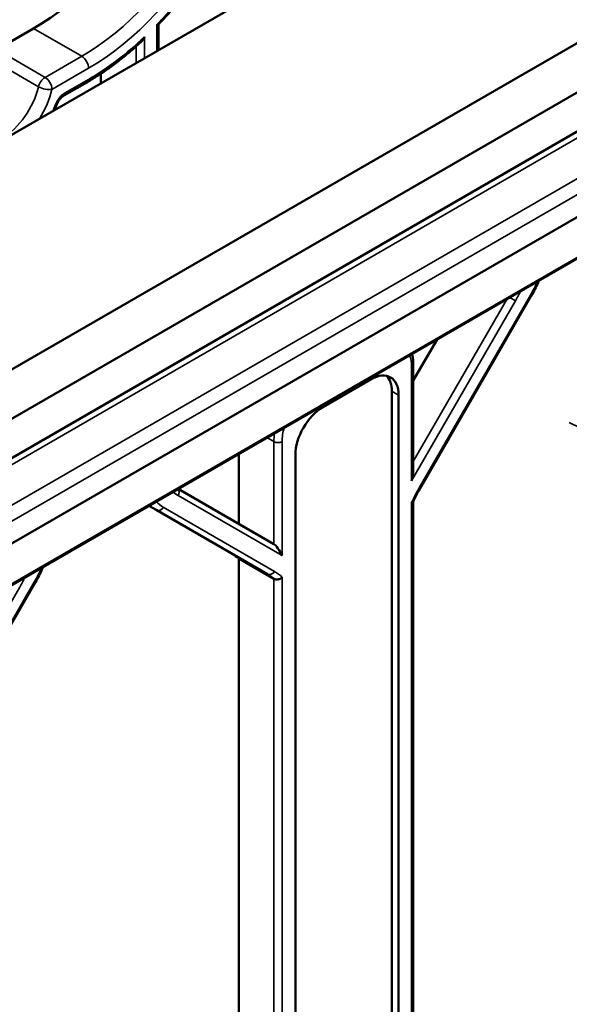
# Model space of a CAD drawing. Header units: millimetres. Extents: x 0 to 14369, y -869 to 2970.
# Tile 555 of 656: x 3825 to 3853, y 1322 to 1372. Entities that reach past the tile are written whole.
import ezdxf

# ---------------------------------------------------------------- set-up
doc = ezdxf.new("R2010")
doc.units = ezdxf.units.MM
doc.header["$LTSCALE"] = 10
doc.layers.add('Sichtbar (ISO)', color=7, linetype='Continuous', lineweight=50)
doc.layers.add('Sichtbar schmal (ISO)', color=7, linetype='Continuous', lineweight=35)

msp = doc.modelspace()

# ---------------------------------------------------------------- linework, layer by layer
at = {"layer": 'Sichtbar (ISO)'}
for p, q in [((3849.568, 1380.679), (3769.867, 1334.664)), ((3859.659, 1374.465), (3779.6, 1328.242)), ((3814.201, 1345.689), (3860.677, 1372.522)), ((3817.28, 1345.453), (3863.578, 1372.183)), ((3832.002, 1370.537), (3832.002, 1371.847)), ((3832.002, 1370.537), (3832.002, 1371.847)), ((3825.586, 1371.65), (3823.707, 1370.565)), ((3823.707, 1370.565), (3825.586, 1371.65)), ((3829.051, 1368.833), (3829.051, 1369.333)), ((3829.051, 1369.333), (3829.051, 1368.833)), ((3828.352, 1368.9), (3827.142, 1368.201)), ((3828.352, 1368.9), (3827.142, 1368.201)), ((3863.578, 1367.794), (3817.28, 1341.064)), ((3826.699, 1367.475), (3826.699, 1367.551)), ((3826.699, 1367.475), (3826.699, 1367.551)), ((3860.674, 1364.031), (3786.09, 1320.97)), ((3859.594, 1363.366), (3786.115, 1320.943)), ((3845.434, 1348.04), (3851.141, 1357.925)), ((3845.434, 1348.04), (3851.141, 1357.925)), ((3845.084, 1353.583), (3846.301, 1355.691)), ((3846.301, 1355.691), (3845.084, 1353.583)), ((3845.084, 1348.971), (3845.084, 1354.402)), ((3845.084, 1348.971), (3845.084, 1354.402)), ((3840.442, 1352.212), (3842.917, 1353.641)), ((3842.917, 1353.641), (3840.442, 1352.212)), ((3843.977, 1353.029), (3843.977, 1311.387)), ((3843.977, 1311.387), (3843.977, 1353.029)), ((3844.331, 1352.825), (3844.331, 1311.183)), ((3844.331, 1311.183), (3844.331, 1352.825)), ((3836.122, 1346.225), (3836.122, 1349.814)), ((3836.122, 1349.814), (3836.122, 1346.225)), ((3839.028, 1308.121), (3839.028, 1349.763)), ((3839.028, 1349.763), (3839.028, 1308.121)), ((3837.925, 1345.184), (3833.013, 1348.02)), ((3833.013, 1348.02), (3837.925, 1345.184)), ((3831.513, 1347.153), (3831.889, 1346.936)), ((3831.889, 1346.936), (3831.513, 1347.153)), ((3831.889, 1346.936), (3837.596, 1343.641)), ((3837.596, 1343.641), (3831.889, 1346.936)), ((3845.084, 1317.743), (3845.084, 1347.368)), ((3845.084, 1317.743), (3845.084, 1347.368)), ((3836.122, 1314.848), (3836.122, 1344.435)), ((3836.122, 1344.435), (3837.925, 1343.394)), ((3836.122, 1344.435), (3836.122, 1314.848)), ((3837.925, 1343.394), (3836.122, 1344.435)), ((3819.978, 1333.343), (3825.685, 1343.228)), ((3819.978, 1333.343), (3825.685, 1343.228))]:
    msp.add_line(p, q, dxfattribs=at)
for centre, major_axis, ratio, start_param, end_param in [((3825.586, 1381.448), (6, 10.392), 0.57735, 3.926991, 5.497787), ((3825.586, 1381.448), (-6, -10.392), 0.57735, 0.785398, 2.356194), ((3842.917, 1352.008), (1, 1.732), 0.57735, 5.497787, 7.068583), ((3842.917, 1352.008), (1, 1.732), 0.57735, 5.497787, 7.068583), ((3842.563, 1352.212), (1, 1.732), 0.57735, 5.497787, 6.105475), ((3842.563, 1352.212), (1, 1.732), 0.57735, 5.497787, 6.105475), ((3840.442, 1350.579), (1, 1.732), 0.57735, 0.785398, 2.356194), ((3840.442, 1350.579), (-1, -1.732), 0.57735, 3.926991, 5.497787), ((3844.784, 1348.553), (-0.193, -0.722), 0.317837, 1.485837, 2.271235), ((3844.784, 1348.553), (-0.193, -0.722), 0.317837, 1.485837, 2.271235), ((3838.137, 1344.715), (0.277, -0.48), 0.239146, 1.178097, 2.748894), ((3838.137, 1344.715), (0.277, -0.48), 0.239146, 1.178097, 2.748894), ((3833.293, 1340.352), (2.5, 4.33), 0.57735, 6.141288, 6.283185), ((3833.293, 1340.352), (2.5, 4.33), 0.57735, 6.141288, 6.283185)]:
    msp.add_ellipse(centre, major_axis=major_axis, ratio=ratio, start_param=start_param, end_param=end_param, dxfattribs=at)
for points, knots in [([(3832, 1371.844), (3832.687, 1372.57), (3833.339, 1373.37), (3834.539, 1375.071), (3835.088, 1375.974), (3836.051, 1377.834), (3836.466, 1378.792), (3837.14, 1380.71), (3837.399, 1381.671), (3837.747, 1383.546), (3837.836, 1384.46), (3837.836, 1385.326)], [5.105987, 5.105987, 5.105987, 5.105987, 5.341427, 5.341427, 5.576866, 5.576866, 5.812306, 5.812306, 6.047746, 6.047746, 6.283185, 6.283185, 6.283185, 6.283185]), ([(3832, 1371.844), (3832.687, 1372.57), (3833.339, 1373.37), (3834.539, 1375.071), (3835.088, 1375.974), (3836.051, 1377.834), (3836.466, 1378.792), (3837.14, 1380.71), (3837.399, 1381.671), (3837.747, 1383.546), (3837.836, 1384.46), (3837.836, 1385.326)], [5.105987, 5.105987, 5.105987, 5.105987, 5.341427, 5.341427, 5.576866, 5.576866, 5.812306, 5.812306, 6.047746, 6.047746, 6.283185, 6.283185, 6.283185, 6.283185]), ([(3831.914, 1371.845), (3831.915, 1371.845), (3831.916, 1371.844), (3831.934, 1371.841), (3831.95, 1371.839), (3831.976, 1371.837), (3831.986, 1371.838), (3831.996, 1371.841), (3831.998, 1371.843), (3832, 1371.844)], [-0.10422954, -0.10422954, -0.10422954, -0.10422954, -0.10393415, -0.10393415, -0.09454869, -0.09454869, -0.08536245, -0.08536245, -0.081113, -0.081113, -0.081113, -0.081113]), ([(3832, 1371.844), (3831.998, 1371.843), (3831.996, 1371.841), (3831.986, 1371.838), (3831.976, 1371.837), (3831.95, 1371.839), (3831.934, 1371.841), (3831.916, 1371.844), (3831.915, 1371.845), (3831.914, 1371.845)], [0.081113, 0.081113, 0.081113, 0.081113, 0.08536245, 0.08536245, 0.09454869, 0.09454869, 0.10393415, 0.10393415, 0.10422954, 0.10422954, 0.10422954, 0.10422954]), ([(3831.099, 1370.952), (3831.129, 1370.981), (3831.158, 1371.014), (3831.219, 1371.097), (3831.25, 1371.151), (3831.277, 1371.208), (3831.277, 1371.209), (3831.278, 1371.211)], [-0.03208477, -0.03208477, -0.03208477, -0.03208477, -0.01861545, -0.01861545, 0, 0, 0.00041584, 0.00041584, 0.00041584, 0.00041584]), ([(3831.278, 1371.211), (3831.277, 1371.209), (3831.277, 1371.208), (3831.25, 1371.151), (3831.219, 1371.097), (3831.158, 1371.014), (3831.129, 1370.981), (3831.099, 1370.952)], [-0.00041584, -0.00041584, -0.00041584, -0.00041584, 0, 0, 0.01861545, 0.01861545, 0.03208477, 0.03208477, 0.03208477, 0.03208477]), ([(3828.352, 1368.9), (3828.539, 1369.008), (3828.725, 1369.122), (3829.097, 1369.361), (3829.282, 1369.487), (3829.651, 1369.75), (3829.835, 1369.888), (3830.2, 1370.174), (3830.382, 1370.322), (3830.742, 1370.629), (3830.921, 1370.788), (3831.099, 1370.952)], [4.712389, 4.712389, 4.712389, 4.712389, 4.7709186, 4.7709186, 4.8294482, 4.8294482, 4.8879778, 4.8879778, 4.9465074, 4.9465074, 5.0050371, 5.0050371, 5.0050371, 5.0050371]), ([(3828.352, 1368.9), (3828.539, 1369.008), (3828.725, 1369.122), (3829.097, 1369.361), (3829.282, 1369.487), (3829.651, 1369.75), (3829.835, 1369.888), (3830.2, 1370.174), (3830.382, 1370.322), (3830.742, 1370.629), (3830.921, 1370.788), (3831.099, 1370.952)], [4.712389, 4.712389, 4.712389, 4.712389, 4.7709186, 4.7709186, 4.8294482, 4.8294482, 4.8879778, 4.8879778, 4.9465074, 4.9465074, 5.0050371, 5.0050371, 5.0050371, 5.0050371]), ([(3827.142, 1368.201), (3827.119, 1368.188), (3827.094, 1368.171), (3827.041, 1368.128), (3827.014, 1368.103), (3826.962, 1368.046), (3826.936, 1368.014), (3826.887, 1367.947), (3826.864, 1367.911), (3826.823, 1367.837), (3826.804, 1367.799), (3826.789, 1367.76)], [1.570796, 1.570796, 1.570796, 1.570796, 1.774103, 1.774103, 1.97741, 1.97741, 2.180717, 2.180717, 2.384024, 2.384024, 2.587331, 2.587331, 2.587331, 2.587331]), ([(3827.142, 1368.201), (3827.119, 1368.188), (3827.094, 1368.171), (3827.041, 1368.128), (3827.014, 1368.103), (3826.962, 1368.046), (3826.936, 1368.014), (3826.887, 1367.947), (3826.864, 1367.911), (3826.823, 1367.837), (3826.804, 1367.799), (3826.789, 1367.76)], [1.570796, 1.570796, 1.570796, 1.570796, 1.774103, 1.774103, 1.97741, 1.97741, 2.180717, 2.180717, 2.384024, 2.384024, 2.587331, 2.587331, 2.587331, 2.587331]), ([(3826.695, 1367.542), (3826.702, 1367.557), (3826.708, 1367.571), (3826.721, 1367.6), (3826.727, 1367.615), (3826.74, 1367.644), (3826.746, 1367.658), (3826.758, 1367.688), (3826.765, 1367.702), (3826.777, 1367.731), (3826.783, 1367.746), (3826.789, 1367.76)], [5.67062584, 5.67062584, 5.67062584, 5.67062584, 5.68228537, 5.68228537, 5.6939449, 5.6939449, 5.70560442, 5.70560442, 5.71726395, 5.71726395, 5.72892347, 5.72892347, 5.72892347, 5.72892347]), ([(3826.695, 1367.542), (3826.702, 1367.557), (3826.708, 1367.571), (3826.721, 1367.6), (3826.727, 1367.615), (3826.74, 1367.644), (3826.746, 1367.658), (3826.758, 1367.688), (3826.765, 1367.702), (3826.777, 1367.731), (3826.783, 1367.746), (3826.789, 1367.76)], [5.67062584, 5.67062584, 5.67062584, 5.67062584, 5.68228537, 5.68228537, 5.6939449, 5.6939449, 5.70560442, 5.70560442, 5.71726395, 5.71726395, 5.72892347, 5.72892347, 5.72892347, 5.72892347]), ([(3826.611, 1367.494), (3826.612, 1367.494), (3826.612, 1367.494), (3826.628, 1367.497), (3826.641, 1367.501), (3826.664, 1367.511), (3826.673, 1367.517), (3826.687, 1367.529), (3826.692, 1367.535), (3826.695, 1367.542)], [-0.09666054, -0.09666054, -0.09666054, -0.09666054, -0.09640175, -0.09640175, -0.08968282, -0.08968282, -0.0829961, -0.0829961, -0.07713229, -0.07713229, -0.07713229, -0.07713229]), ([(3826.695, 1367.542), (3826.692, 1367.535), (3826.687, 1367.529), (3826.673, 1367.517), (3826.664, 1367.511), (3826.641, 1367.501), (3826.628, 1367.497), (3826.612, 1367.494), (3826.612, 1367.494), (3826.611, 1367.494)], [0.07713229, 0.07713229, 0.07713229, 0.07713229, 0.0829961, 0.0829961, 0.08968282, 0.08968282, 0.09640175, 0.09640175, 0.09666014, 0.09666014, 0.09666014, 0.09666014]), ([(3851.545, 1358.719), (3851.528, 1358.68), (3851.51, 1358.641), (3851.386, 1358.373), (3851.269, 1358.146), (3851.141, 1357.925)], [0.6019142, 0.6019142, 0.6019142, 0.6019142, 0.6283185, 0.6283185, 0.7853982, 0.7853982, 0.7853982, 0.7853982]), ([(3851.545, 1358.719), (3851.528, 1358.68), (3851.51, 1358.641), (3851.386, 1358.373), (3851.269, 1358.146), (3851.141, 1357.925)], [0.6019142, 0.6019142, 0.6019142, 0.6019142, 0.6283185, 0.6283185, 0.7853982, 0.7853982, 0.7853982, 0.7853982]), ([(3845.011, 1354.947), (3845.033, 1354.872), (3845.05, 1354.795), (3845.076, 1354.614), (3845.084, 1354.509), (3845.084, 1354.402)], [6.0033658, 6.0033658, 6.0033658, 6.0033658, 6.1261057, 6.1261057, 6.2831853, 6.2831853, 6.2831853, 6.2831853]), ([(3845.011, 1354.947), (3845.033, 1354.872), (3845.05, 1354.795), (3845.076, 1354.614), (3845.084, 1354.509), (3845.084, 1354.402)], [6.0033658, 6.0033658, 6.0033658, 6.0033658, 6.1261057, 6.1261057, 6.2831853, 6.2831853, 6.2831853, 6.2831853]), ([(3845.434, 1348.04), (3845.408, 1347.995), (3845.383, 1347.951), (3845.333, 1347.861), (3845.309, 1347.816), (3845.261, 1347.726), (3845.237, 1347.68), (3845.191, 1347.589), (3845.168, 1347.543), (3845.123, 1347.452), (3845.101, 1347.406), (3845.08, 1347.359)], [2.3561945, 2.3561945, 2.3561945, 2.3561945, 2.3862151, 2.3862151, 2.4162358, 2.4162358, 2.4462564, 2.4462564, 2.476277, 2.476277, 2.5062977, 2.5062977, 2.5062977, 2.5062977]), ([(3845.434, 1348.04), (3845.408, 1347.995), (3845.383, 1347.951), (3845.333, 1347.861), (3845.309, 1347.816), (3845.261, 1347.726), (3845.237, 1347.68), (3845.191, 1347.589), (3845.168, 1347.543), (3845.123, 1347.452), (3845.101, 1347.406), (3845.08, 1347.359)], [2.3561945, 2.3561945, 2.3561945, 2.3561945, 2.3862151, 2.3862151, 2.4162358, 2.4162358, 2.4462564, 2.4462564, 2.476277, 2.476277, 2.5062977, 2.5062977, 2.5062977, 2.5062977]), ([(3845.08, 1347.359), (3845.076, 1347.352), (3845.071, 1347.346), (3845.049, 1347.327), (3845.026, 1347.318), (3844.997, 1347.312), (3844.996, 1347.312), (3844.996, 1347.312)], [0.07733629, 0.07733629, 0.07733629, 0.07733629, 0.08370146, 0.08370146, 0.09660362, 0.09660362, 0.09686173, 0.09686173, 0.09686173, 0.09686173]), ([(3844.996, 1347.312), (3844.996, 1347.312), (3844.997, 1347.312), (3845.026, 1347.318), (3845.049, 1347.327), (3845.071, 1347.346), (3845.076, 1347.352), (3845.08, 1347.359)], [-0.09686173, -0.09686173, -0.09686173, -0.09686173, -0.09660362, -0.09660362, -0.08370146, -0.08370146, -0.07733629, -0.07733629, -0.07733629, -0.07733629]), ([(3826.089, 1344.022), (3826.072, 1343.983), (3826.055, 1343.944), (3825.931, 1343.676), (3825.813, 1343.449), (3825.685, 1343.228)], [0.6019142, 0.6019142, 0.6019142, 0.6019142, 0.6283185, 0.6283185, 0.7853982, 0.7853982, 0.7853982, 0.7853982]), ([(3826.089, 1344.022), (3826.072, 1343.983), (3826.055, 1343.944), (3825.931, 1343.676), (3825.813, 1343.449), (3825.685, 1343.228)], [0.6019142, 0.6019142, 0.6019142, 0.6019142, 0.6283185, 0.6283185, 0.7853982, 0.7853982, 0.7853982, 0.7853982]), ([(3838.349, 1343.474), (3838.349, 1343.474), (3838.348, 1343.473), (3838.318, 1343.445), (3838.282, 1343.421), (3838.207, 1343.385), (3838.168, 1343.372), (3838.092, 1343.359), (3838.055, 1343.358), (3837.986, 1343.367), (3837.954, 1343.377), (3837.927, 1343.393), (3837.926, 1343.393), (3837.925, 1343.394)], [-0.00025814, -0.00025814, -0.00025814, -0.00025814, 0, 0, 0.01307356, 0.01307356, 0.02520208, 0.02520208, 0.03670096, 0.03670096, 0.04788026, 0.04788026, 0.04829863, 0.04829863, 0.04829863, 0.04829863]), ([(3837.925, 1343.394), (3837.926, 1343.393), (3837.927, 1343.393), (3837.954, 1343.377), (3837.986, 1343.367), (3838.055, 1343.358), (3838.092, 1343.359), (3838.168, 1343.372), (3838.207, 1343.385), (3838.282, 1343.421), (3838.318, 1343.445), (3838.348, 1343.473), (3838.349, 1343.474), (3838.349, 1343.474)], [-0.04829863, -0.04829863, -0.04829863, -0.04829863, -0.04788026, -0.04788026, -0.03670096, -0.03670096, -0.02520208, -0.02520208, -0.01307356, -0.01307356, 0, 0, 0.00025814, 0.00025814, 0.00025814, 0.00025814])]:
    msp.add_open_spline(points, degree=3, knots=knots, dxfattribs=at)
at = {"layer": 'Sichtbar schmal (ISO)'}
for p, q in [((3831.914, 1371.845), (3831.914, 1370.487)), ((3831.914, 1370.487), (3831.914, 1371.845)), ((3816.973, 1344.937), (3862.84, 1371.418)), ((3825.586, 1371.65), (3828.061, 1370.221)), ((3828.061, 1370.221), (3825.586, 1371.65)), ((3831.278, 1370.119), (3831.278, 1371.211)), ((3831.278, 1371.211), (3831.278, 1370.119)), ((3830.854, 1370.73), (3830.854, 1369.874)), ((3830.854, 1369.874), (3830.854, 1370.73)), ((3826.181, 1369.136), (3823.707, 1370.565)), ((3823.707, 1370.565), (3826.181, 1369.136)), ((3828.061, 1370.221), (3826.181, 1369.136)), ((3826.181, 1369.136), (3828.061, 1370.221)), ((3823.37, 1370.088), (3825.845, 1368.659)), ((3825.845, 1368.659), (3823.37, 1370.088)), ((3862.84, 1369.339), (3816.973, 1342.858)), ((3826.535, 1368.524), (3828.414, 1369.609)), ((3828.414, 1369.609), (3826.535, 1368.524)), ((3828.414, 1369.037), (3827.204, 1368.339)), ((3827.204, 1368.339), (3828.414, 1369.037)), ((3816.906, 1342.002), (3863.047, 1368.642)), ((3826.611, 1367.494), (3826.611, 1367.425)), ((3826.611, 1367.425), (3826.611, 1367.494)), ((3850.333, 1357.674), (3844.996, 1348.43)), ((3844.996, 1348.43), (3850.333, 1357.674)), ((3849.907, 1357.773), (3845.084, 1349.419)), ((3845.084, 1349.419), (3849.907, 1357.773)), ((3845.386, 1348.067), (3851.094, 1357.952)), ((3851.094, 1357.952), (3845.386, 1348.067)), ((3850.333, 1357.674), (3850.034, 1357.846)), ((3850.034, 1357.846), (3850.333, 1357.674)), ((3851.141, 1357.925), (3851.094, 1357.952)), ((3851.094, 1357.952), (3851.141, 1357.925)), ((3844.996, 1354.279), (3844.996, 1348.43)), ((3844.996, 1348.43), (3844.996, 1354.279)), ((3843.977, 1353.029), (3844.331, 1352.825)), ((3844.331, 1352.825), (3843.977, 1353.029)), ((3853.092, 1351.429), (3867.873, 1344.097)), ((3837.567, 1350.648), (3837.925, 1350.442)), ((3837.925, 1350.442), (3837.567, 1350.648)), ((3837.925, 1350.442), (3837.925, 1345.184)), ((3837.925, 1345.184), (3837.925, 1350.442)), ((3838.349, 1344.593), (3838.349, 1350.442)), ((3838.349, 1350.442), (3838.349, 1344.593)), ((3845.386, 1348.067), (3845.434, 1348.04)), ((3845.434, 1348.04), (3845.386, 1348.067)), ((3838.349, 1344.593), (3833.012, 1347.674)), ((3833.012, 1347.674), (3838.349, 1344.593)), ((3832.251, 1347.074), (3837.959, 1343.779)), ((3837.959, 1343.779), (3832.251, 1347.074)), ((3844.996, 1347.312), (3844.996, 1317.564)), ((3844.996, 1317.564), (3844.996, 1347.312)), ((3837.925, 1343.394), (3837.925, 1313.807)), ((3837.925, 1313.807), (3837.925, 1343.394)), ((3838.349, 1313.726), (3838.349, 1343.474)), ((3838.349, 1343.474), (3838.349, 1313.726)), ((3819.17, 1333.092), (3824.877, 1342.977)), ((3819.931, 1333.37), (3825.638, 1343.255)), ((3825.638, 1343.255), (3819.931, 1333.37)), ((3825.685, 1343.228), (3825.638, 1343.255)), ((3825.638, 1343.255), (3825.685, 1343.228))]:
    msp.add_line(p, q, dxfattribs=at)
for centre, major_axis, ratio, start_param, end_param in [((3828.061, 1380.019), (-6, -10.392), 0.57735, 0.785398, 2.356194), ((3828.061, 1380.019), (6, 10.392), 0.57735, 3.926991, 5.497787), ((3828.414, 1379.815), (-6.25, -10.825), 0.57735, 0.785398, 2.356194), ((3828.414, 1379.815), (6.25, 10.825), 0.57735, 3.926991, 5.497787), ((3828.414, 1379.815), (6.6, 11.432), 0.57735, 4.311388, 5.497787), ((3828.414, 1379.815), (-6.6, -11.432), 0.57735, 1.169795, 2.356194), ((3828.414, 1379.815), (6.6, 11.432), 0.57735, 3.926991, 4.238839), ((3828.414, 1379.815), (-6.6, -11.432), 0.57735, 0.785398, 1.097246), ((3828.061, 1369.813), (0.25, -0.433), 0.57735, 0.785398, 2.356194), ((3828.061, 1369.813), (-0.25, 0.433), 0.57735, 3.926991, 5.497787), ((3823.995, 1368.282), (-1.375, -2.382), 0.57735, 0.785398, 2.043428), ((3823.995, 1368.282), (1.375, 2.382), 0.57735, 3.926991, 5.18502), ((3826.181, 1368.728), (-0.25, -0.433), 0.57735, 3.926991, 5.18502), ((3826.181, 1368.728), (0.25, 0.433), 0.57735, 0.785398, 2.043428), ((3826.181, 1368.728), (0.486, -0.117), 0.371694, 4.041214, 5.61201), ((3826.181, 1368.728), (-0.486, 0.117), 0.371694, 0.899621, 2.470417), ((3826.181, 1368.728), (-0.25, 0.433), 0.57735, 3.926991, 5.497787), ((3826.181, 1368.728), (0.25, -0.433), 0.57735, 0.785398, 2.356194), ((3828.202, 1369.16), (0.15, -0.26), 0.57735, 0, 0.785398), ((3828.202, 1369.16), (0.15, -0.26), 0.57735, 0, 0.785398), ((3824.348, 1368.078), (-1.625, -2.815), 0.57735, 1.525408, 2.043428), ((3824.348, 1368.078), (1.625, 2.815), 0.57735, 4.667001, 5.18502), ((3826.992, 1368.461), (0.15, -0.26), 0.57735, 0, 0.785398), ((3826.992, 1368.461), (0.15, -0.26), 0.57735, 0, 0.785398), ((3824.348, 1368.078), (-1.975, -3.421), 0.57735, 1.729765, 1.801932), ((3826.511, 1367.874), (0.278, -0.114), 0.187046, 5.654715, 6.283185), ((3826.511, 1367.874), (0.278, -0.114), 0.187046, 5.654738, 6.283185), ((3848.744, 1359.309), (2.35, 4.07), 0.57735, 4.712389, 4.8848), ((3848.744, 1359.309), (-2.35, -4.07), 0.57735, 1.570796, 1.743207), ((3847.683, 1359.204), (-2.65, -4.59), 0.57735, 1.570796, 1.677967), ((3847.683, 1359.204), (2.65, 4.59), 0.57735, 4.712389, 4.819559), ((3843.44, 1353.381), (1.1, 1.905), 0.57735, 5.497787, 5.873097), ((3843.44, 1353.381), (-1.1, -1.905), 0.57735, 2.356194, 2.731504), ((3844.784, 1354.402), (0.3, 0), 0.57735, 5.497787, 6.283185), ((3844.784, 1354.402), (0.3, 0), 0.57735, 5.497787, 6.283185), ((3839.905, 1351.34), (-1.1, -1.905), 0.57735, 5.122478, 5.497787), ((3839.905, 1351.34), (1.1, 1.905), 0.57735, 1.980885, 2.356194), ((3839.693, 1351.462), (-1.25, -2.165), 0.57735, 5.293802, 5.497787), ((3839.693, 1351.462), (1.25, 2.165), 0.57735, 2.15221, 2.356194), ((3838.137, 1350.564), (0.3, 0), 0.57735, 3.926991, 5.497787), ((3838.137, 1350.564), (-0.3, 0), 0.57735, 0.785398, 2.356194), ((3832.8, 1347.796), (0.15, 0.26), 0.816497, 4.712389, 6.007244), ((3832.8, 1347.796), (0.15, 0.26), 0.816497, 4.712389, 6.007244), ((3848.036, 1346.537), (2.65, 4.59), 0.57735, 1.570796, 1.731806), ((3848.036, 1346.537), (-2.65, -4.59), 0.57735, 4.712389, 4.873399), ((3835.662, 1352.264), (-2.65, -4.59), 0.57735, 6.176015, 6.283185), ((3835.662, 1352.264), (-2.65, -4.59), 0.57735, 6.176015, 6.283185), ((3834.389, 1351.267), (-2.5, -4.33), 0.57735, 6.142282, 6.283185), ((3834.389, 1351.267), (-2.5, -4.33), 0.57735, 6.142282, 6.283185), ((3834.601, 1351.144), (-2.35, -4.07), 0.57735, 6.110775, 6.283185), ((3834.601, 1351.144), (-2.35, -4.07), 0.57735, 6.110775, 6.283185), ((3832.039, 1347.196), (-0.15, -0.26), 0.816497, 0, 1.570796), ((3832.039, 1347.196), (-0.15, -0.26), 0.816497, 0, 1.570796), ((3823.288, 1344.612), (2.35, 4.07), 0.57735, 4.712389, 4.8848), ((3823.288, 1344.612), (-2.35, -4.07), 0.57735, 1.570796, 1.743207), ((3822.227, 1344.507), (-2.65, -4.59), 0.57735, 1.570796, 1.677967), ((3837.746, 1343.901), (-0.15, -0.26), 0.816497, 0, 1.570796), ((3837.746, 1343.901), (-0.15, -0.26), 0.816497, 0, 1.570796), ((3835.096, 1339.311), (2.5, 4.33), 0.57735, 6.141288, 6.283185), ((3835.096, 1339.311), (2.5, 4.33), 0.57735, 6.141288, 6.283185), ((3835.309, 1339.189), (2.65, 4.59), 0.57735, 6.122176, 6.283185), ((3835.309, 1339.189), (2.65, 4.59), 0.57735, 6.122176, 6.283185)]:
    msp.add_ellipse(centre, major_axis=major_axis, ratio=ratio, start_param=start_param, end_param=end_param, dxfattribs=at)
for points, knots in [([(3826.721, 1367.747), (3826.758, 1367.835), (3826.793, 1367.904), (3826.841, 1367.976), (3826.889, 1368.049), (3826.949, 1368.125), (3827.011, 1368.188), (3827.073, 1368.25), (3827.136, 1368.299), (3827.204, 1368.339)], [0.0055415, 0.0055415, 0.0055415, 0.0055415, 0.3333333, 0.3333333, 0.3333333, 0.6666667, 0.6666667, 0.6666667, 1, 1, 1, 1]), ([(3827.204, 1368.339), (3827.14, 1368.302), (3827.08, 1368.256), (3827.019, 1368.196), (3826.959, 1368.136), (3826.898, 1368.062), (3826.848, 1367.987), (3826.798, 1367.913), (3826.759, 1367.838), (3826.723, 1367.752)], [0, 0, 0, 0, 0.3333333, 0.3333333, 0.3333333, 0.6666667, 0.6666667, 0.6666667, 0.9961823, 0.9961823, 0.9961823, 0.9961823])]:
    msp.add_open_spline(points, degree=3, knots=knots, dxfattribs=at)
for points in [[(3826.611, 1367.494), (3826.624, 1367.522), (3826.65, 1367.58), (3826.687, 1367.663), (3826.713, 1367.727), (3826.721, 1367.747)], [(3824.877, 1342.977), (3824.972, 1343.143), (3825.062, 1343.31), (3825.145, 1343.477)]]:
    msp.add_open_spline(points, degree=3, dxfattribs=at)

doc.saveas('drawing.dxf')
